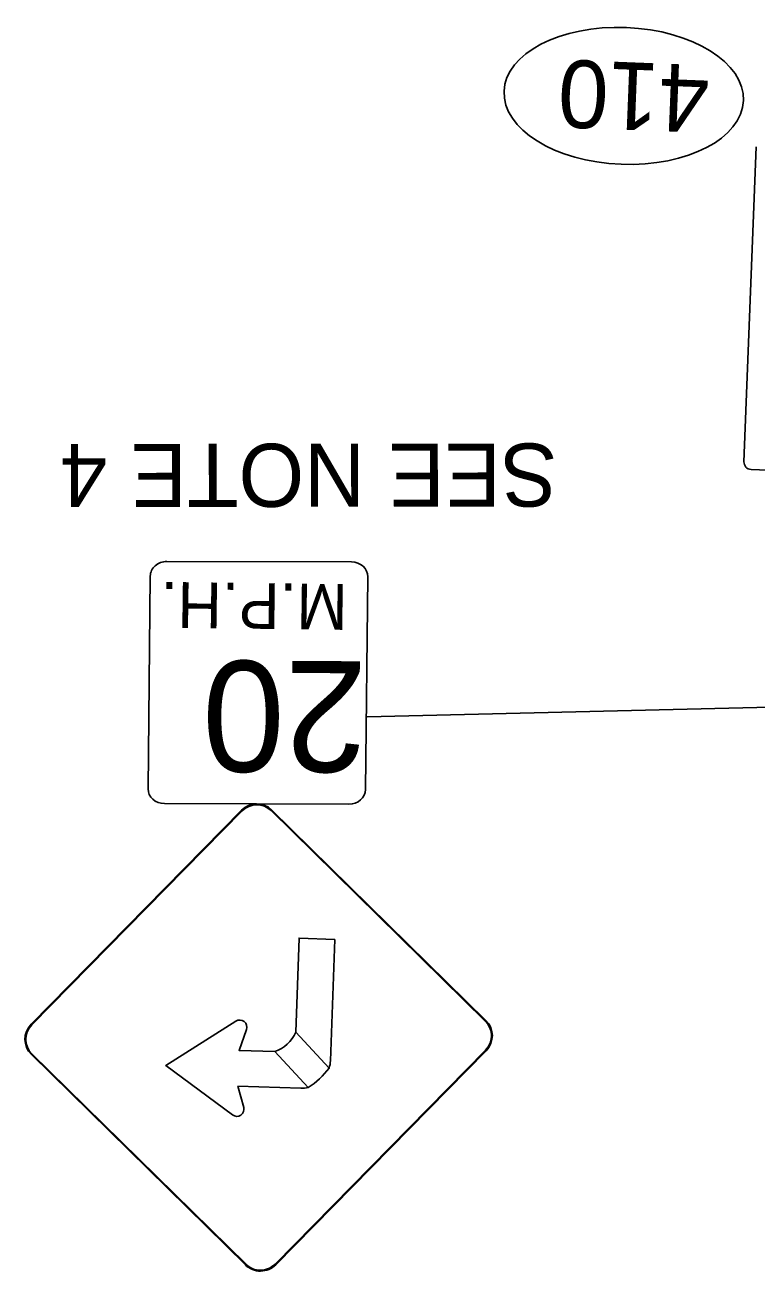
# Model space of a CAD drawing. Extents: x 2096670 to 2098561, y 684033 to 689893.
# Drawn here: x 2097315.8 to 2097454.9, y 686463.4 to 686700.5 of the extents above; entities that cross this region are included whole.
import ezdxf

# ---------------------------------------------------------------- set-up
doc = ezdxf.new("R2010")
doc.units = 0
for name, color, linetype in [('Default', 7, 'Continuous'), ('Exist Sign E No Right Turn CELL', 7, 'Continuous'), ('Exist Sign E Speed Limit XX CELL', 7, 'Continuous'), ('Prop DSN Text', 7, 'Continuous'), ('Prop Sign E Left Lane Must Turn Left CELL', 7, 'Continuous'), ('Prop Sign E Right Lane Must Turn Right CELL', 7, 'Continuous')]:
    doc.layers.add(name, color=color, linetype=linetype)

# ---------------------------------------------------------------- blocks, each defined once
blk = doc.blocks.new('R3_1B')
at = {"layer": 'Exist Sign E No Right Turn CELL'}
for p, q in [((3.604, 4), (3.487, 4.369)), ((3.604, 4), (3.487, 4.369)), ((3.604, 4), (3.487, 4.369)), ((2.5, 4), (3.604, 4)), ((2.5, 4), (3.604, 4)), ((2.5, 4), (3.604, 4)), ((2, 3.5), (2, 1.375)), ((2, 3.5), (2, 1.375)), ((2, 3.5), (2, 1.375))]:
    blk.add_line(p, q, dxfattribs=at)
for points in [[(3.677, 4.509), (4.875, 3.688), (3.677, 2.866)], [(3.677, 4.509), (4.875, 3.688), (3.677, 2.866)], [(3.677, 4.509), (4.875, 3.688), (3.677, 2.866)], [(3.487, 3.007), (3.604, 3.375), (2.979, 3.375), (2.371, 3.983)], [(3.487, 3.007), (3.604, 3.375), (2.979, 3.375), (2.371, 3.983)], [(3.487, 3.007), (3.604, 3.375), (2.979, 3.375), (2.371, 3.983)], [(2, 1.375), (2.625, 1.375), (2.625, 3.022), (2.017, 3.63)], [(2, 1.375), (2.625, 1.375), (2.625, 3.022), (2.017, 3.63)], [(2, 1.375), (2.625, 1.375), (2.625, 3.022), (2.017, 3.63)]]:
    blk.add_lwpolyline(points, dxfattribs=at)
for centre, radius, start, end in [((3.606, 4.406), 0.125, 55.5508, 197.601), ((3.606, 4.406), 0.125, 55.5508, 197.601), ((3.606, 4.406), 0.125, 55.5508, 197.601), ((2.5, 3.5), 0.5, 90, 105), ((2.5, 3.5), 0.5, 90, 105), ((2.5, 3.5), 0.5, 90, 105), ((2.5, 3.5), 0.5, 165, 180), ((2.5, 3.5), 0.5, 165, 180), ((2.5, 3.5), 0.5, 165, 180), ((3.606, 2.969), 0.125, 162.399, 304.4492), ((3.606, 2.969), 0.125, 162.399, 304.4492), ((3.606, 2.969), 0.125, 162.399, 304.4492)]:
    blk.add_arc(centre, radius, start, end, dxfattribs=at)

msp = doc.modelspace()

# ---------------------------------------------------------------- linework, layer by layer
at = {"layer": 'Default'}
for p, q in [((2097373.7, 686501.97), (2097367.33, 686508.81)), ((2097373.7, 686501.97), (2097367.33, 686508.81)), ((2097363.35, 686505.11), (2097369.72, 686498.26)), ((2097363.35, 686505.11), (2097369.72, 686498.26))]:
    msp.add_line(p, q, dxfattribs=at)
msp.add_lwpolyline([(2097369.72, 686498.26), (2097369.72, 686498.26)], dxfattribs=at)
msp.add_lwpolyline([(2097369.72, 686498.26), (2097369.72, 686498.26)], dxfattribs=at)
for centre, radius, start, end in [((2097361.19, 686511.42), 6.67, 288.9051, 336.9758), ((2097361.19, 686511.42), 6.67, 288.9051, 336.9758), ((2097360.51, 686512.14), 16.65, 303.5838, 322.3724), ((2097360.51, 686512.14), 16.65, 303.5838, 322.3724)]:
    msp.add_arc(centre, radius, start, end, dxfattribs=at)
at = {"layer": 'Exist Sign E No Right Turn CELL'}
for p, q in [((2097357.02, 686551.03), (2097317, 686510.31)), ((2097357.14, 686550.91), (2097317.12, 686510.2)), ((2097357.02, 686551.03), (2097357.14, 686550.91)), ((2097357.02, 686551.03), (2097357.14, 686550.91)), ((2097403.39, 686510.93), (2097362.67, 686550.96)), ((2097403.5, 686511.05), (2097362.79, 686551.08)), ((2097363.41, 686464.69), (2097403.43, 686505.4)), ((2097363.53, 686464.57), (2097403.55, 686505.29)), ((2097317.05, 686504.55), (2097357.76, 686464.52)), ((2097317.17, 686504.67), (2097357.88, 686464.65))]:
    msp.add_line(p, q, dxfattribs=at)
for centre, radius, start, end in [((2097359.93, 686548.17), 4.08, 45.4896, 135.4896), ((2097359.93, 686548.17), 3.91, 45.4896, 135.4896), ((2097319.91, 686507.45), 4.08, 135.4896, 225.4896), ((2097319.91, 686507.45), 3.91, 135.4896, 225.4896), ((2097400.65, 686508.14), 3.91, 315.4896, 45.4896), ((2097400.65, 686508.14), 4.08, 315.4896, 45.4896), ((2097360.62, 686467.43), 4.08, 225.4896, 315.4896), ((2097360.62, 686467.43), 3.91, 225.4896, 315.4896)]:
    msp.add_arc(centre, radius, start, end, dxfattribs=at)
at = {"layer": 'Exist Sign E Speed Limit XX CELL'}
for p, q in [((2097377.92, 686598.28), (2097342.84, 686598.38)), ((2097339.67, 686595.59), (2097339.25, 686555.1)), ((2097380.61, 686554.98), (2097381.03, 686595.47)), ((2097342.36, 686552.3), (2097377.44, 686552.19))]:
    msp.add_line(p, q, dxfattribs=at)
for centre, start_param, end_param in [((2097342.81, 686595.59), 4.680092, 6.250889), ((2097377.89, 686595.48), 3.109296, 4.680092), ((2097342.39, 686555.1), 6.250889, 7.821685), ((2097377.47, 686554.99), 1.5385, 3.109296)]:
    msp.add_ellipse(centre, major_axis=(-3.14, -0.08), ratio=0.890195, start_param=start_param, end_param=end_param, dxfattribs=at)
at = {"layer": 'Prop Sign E Left Lane Must Turn Left CELL'}
msp.add_line((2097380.91, 686568.84), (2097662.52, 686575.58), dxfattribs=at)
at = {"layer": 'Prop Sign E Right Lane Must Turn Right CELL'}
for p, q in [((2097454.89, 686677.25), (2097452.58, 686617.35)), ((2097453.95, 686615.88), (2097513.85, 686613.57))]:
    msp.add_line(p, q, dxfattribs=at)
msp.add_arc((2097454.01, 686617.3), 1.43, 177.7923, 267.7923, dxfattribs=at)
msp.add_ellipse((2097429.72, 686686.96), major_axis=(22.77, -0.89), ratio=0.571429, dxfattribs=at)

# ---------------------------------------------------------------- block references
at = {"layer": 'Default', "xscale": 10.874862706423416, "yscale": 10.874862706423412, "rotation": 177.9629562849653}
msp.add_blockref('R3_1B', (2097397.02, 686540.64), dxfattribs=at)
msp.add_blockref('R3_1B', (2097397.02, 686540.64), dxfattribs=at)

# ---------------------------------------------------------------- texts
at = {"layer": 'Exist Sign E Speed Limit XX CELL'}
for s, height, rotation, p in [('M.P.H.', 8.701, 179.2798, (2097377.24, 686594.05)), ('20', 21.087, 179.8287, (2097380.95, 686579.39))]:
    msp.add_text(s, height=height, rotation=rotation, dxfattribs=at).set_placement(p)
at = {"layer": 'Prop DSN Text'}
msp.add_text('SEE NOTE 4', height=12, rotation=180.0595, dxfattribs=at).set_placement((2097417.08, 686620.83))
at = {"layer": 'Prop Sign E Right Lane Must Turn Right CELL'}
msp.add_text('410', height=12.865, rotation=177.7582, dxfattribs=at).set_placement((2097446.2, 686692.76))

doc.saveas('drawing.dxf')
